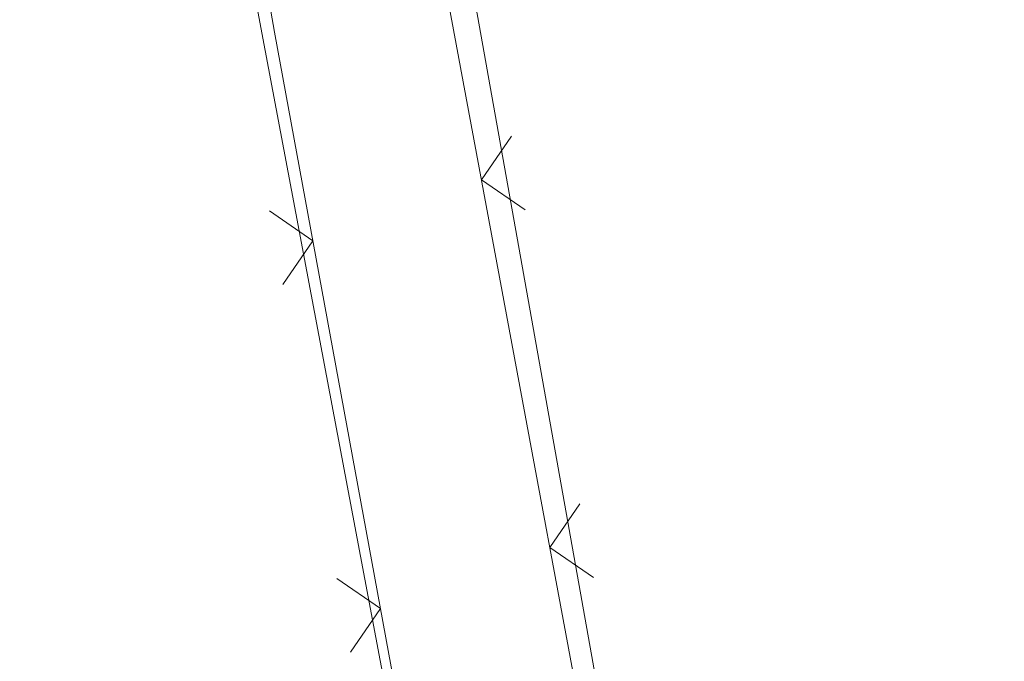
# Model space of a CAD drawing. Header units: metres. Extents: x 345144 to 348639, y 5629211 to 5635235.
# Tile 563 of 656: x 345843 to 345856, y 5631755 to 5631763. Entities that reach past the tile are written whole.
import ezdxf

# ---------------------------------------------------------------- set-up
doc = ezdxf.new("R2010")
doc.units = ezdxf.units.M
doc.header["$MEASUREMENT"] = 0
for name, color, linetype in [('081-083 Topographie', 7, 'Continuous'), ('AX Flurstück', 7, 'Continuous'), ('Definitionslinie', 7, 'Continuous')]:
    doc.layers.add(name, color=color, linetype=linetype)

msp = doc.modelspace()

# ---------------------------------------------------------------- linework, layer by layer
at = {"layer": '081-083 Topographie', "color": 7, "linetype": 'Continuous', "lineweight": 5, "flags": 128}
msp.add_lwpolyline([(345824.168, 5631764.475), (345845.677, 5631765.037), (345845.677, 5631765.037), (345846.033, 5631762.988), (345846.033, 5631762.988), (345851.089646, 5631735.495347)], dxfattribs=at)
at = {"layer": 'AX Flurstück', "color": 8, "linetype": 'Continuous', "lineweight": 13, "true_color": 0x808080, "flags": 128}
for points in [[(345855.46, 5631725.613), (345853.052, 5631725.292), (345851.905, 5631735.69), (345851.049, 5631735.486), (345845.85, 5631763.051), (345844.931, 5631767.965), (345823.241, 5631768.054), (345826.508, 5631773.364), (345808.39, 5631822.147), (345820.733, 5631829.65), (345826.41, 5631833.099), (345827.047, 5631832.993), (345836.877, 5631803.088), (345846.81, 5631773.124), (345848.117, 5631768.009), (345848.731, 5631763.312), (345855.46, 5631725.613)], [(345868.8, 5631778.647), (345879.283, 5631786.313), (345880.514, 5631781.231), (345890.029, 5631730.223), (345855.46, 5631725.613), (345848.731, 5631763.312), (345848.117, 5631768.009), (345864.007, 5631774.869), (345868.8, 5631778.647)], [(345851.049, 5631735.486), (345828.526, 5631730.109), (345824.002, 5631762.607), (345823.241, 5631768.054), (345844.931, 5631767.965), (345845.85, 5631763.051), (345851.049, 5631735.486)]]:
    msp.add_lwpolyline(points, dxfattribs=at)
at = {"layer": 'Definitionslinie', "color": 7, "linetype": 'Continuous', "lineweight": 5, "flags": 128}
for points in [[(345856.341, 5631720.486), (345859.605, 5631715.962), (345870.231, 5631717.718), (345870.231, 5631717.718), (345871.283, 5631717.892), (345871.283, 5631717.892), (345891.7, 5631721.266), (345891.7, 5631721.266), (345890.01, 5631730.216), (345888.508, 5631738.166), (345888.508, 5631738.166), (345887.587, 5631743.052), (345887.587, 5631743.052), (345880.07, 5631782.455), (345880.07, 5631782.455), (345860.962, 5631769.742), (345860.962, 5631769.742), (345848.095, 5631765.16), (345848.357, 5631763.403), (345856.341, 5631720.486)], [(345845.677, 5631765.037), (345846.033, 5631762.988)], [(345846.033, 5631762.988), (345851.089646, 5631735.495347)], [(345849.201, 5631761.598), (345848.801, 5631761.015), (345849.384, 5631760.615)], [(345846.144, 5631759.618), (345846.546, 5631760.2), (345845.964, 5631760.601)], [(345846.144, 5631759.618), (345846.546, 5631760.2), (345845.964, 5631760.601)], [(345850.115, 5631756.683), (345849.715, 5631756.1), (345850.298, 5631755.7)], [(345847.049, 5631754.7), (345847.45, 5631755.283), (345846.868, 5631755.684)], [(345847.049, 5631754.7), (345847.45, 5631755.283), (345846.868, 5631755.684)]]:
    msp.add_lwpolyline(points, dxfattribs=at)

doc.saveas('drawing.dxf')
